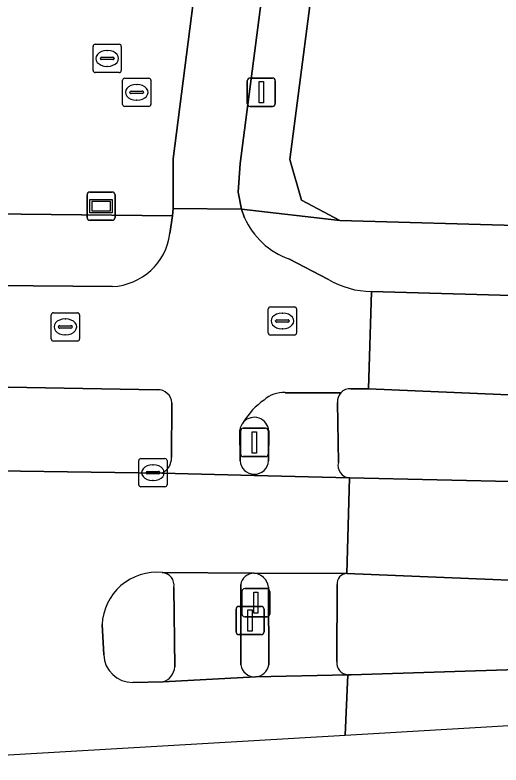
# Model space of a CAD drawing. Extents: x 160455 to 162082, y 388339 to 389736.
# Drawn here: x 161308.29 to 161325.49, y 388340.05 to 388366.61 of the extents above; entities that cross this region are included whole.
import ezdxf

# ---------------------------------------------------------------- set-up
doc = ezdxf.new("R2010")
doc.units = 0
for name, color, linetype in [('IMGEO_Berm_groen', 7, 'Continuous'), ('IMGEO_Fietspad_gesloten', 7, 'Continuous'), ('IMGEO_Fietspad_open', 7, 'Continuous'), ('IMGEO_Kolk', 7, 'Continuous'), ('IMGEO_Lichtmast', 7, 'Continuous'), ('IMGEO_Rijbaan_regionaal_gesloten', 7, 'Continuous'), ('IMGEO_Rioolput', 7, 'Continuous'), ('IMGEO_Verkeerseiland_gesloten', 7, 'Continuous'), ('IMGEO_Verkeerseiland_open', 7, 'Continuous'), ('IMGEO_Verkeersregelinstallatiepaal', 7, 'Continuous'), ('IMGEO_Verklikker', 7, 'Continuous'), ('IMGEO_Voetpad_gesloten', 7, 'Continuous'), ('IMGEO_Voetpad_open', 7, 'Continuous')]:
    doc.layers.add(name, color=color, linetype=linetype)

msp = doc.modelspace()

# ---------------------------------------------------------------- linework, layer by layer
at = {"layer": 'IMGEO_Berm_groen'}
for points in [[(161304.302, 388365.295), (161304.185, 388363.834), (161304.188, 388361.827), (161304.198, 388359.606), (161313.857, 388359.501), (161313.891, 388359.759), (161313.89, 388361.517), (161318.056, 388394.02)], [(161322.212, 388393.79), (161318.02, 388361.496), (161318.425, 388360.053), (161319.786, 388359.333), (161333.071, 388358.95), (161340.022, 388358.636), (161346.333, 388358.306), (161360.819, 388357.477), (161360.921, 388357.506), (161361.02, 388357.544), (161361.116, 388357.59), (161361.207, 388357.645), (161361.292, 388357.708), (161361.372, 388357.778), (161361.445, 388357.855), (161361.511, 388357.939), (161361.569, 388358.027), (161361.619, 388358.121), (161361.66, 388358.219), (161361.693, 388358.32), (161361.716, 388358.423), (161361.73, 388358.529), (161361.732, 388358.554), (161362.581, 388370.831)], [(161342.565, 388352.437), (161320.806, 388353.369), (161320.177, 388353.373)], [(161319.706, 388352.886), (161319.734, 388350.759)], [(161320.132, 388350.218), (161326.339, 388350.074)]]:
    msp.add_lwpolyline(points, dxfattribs=at)
for centre, radius, start, end in [((161320.145, 388352.945), 0.43, 85.6881, 138.9102), ((161320.153, 388352.925), 0.449, 137.7374, 184.9899), ((161320.157, 388350.654), 0.436, 166.0293, 266.6527)]:
    msp.add_arc(centre, radius, start, end, dxfattribs=at)
at = {"layer": 'IMGEO_Fietspad_gesloten'}
for points in [[(161318.22, 388395.67), (161318.056, 388394.02), (161313.89, 388361.517), (161313.891, 388359.759), (161316.303, 388359.726), (161316.19, 388360.338), (161316.255, 388361.354), (161320.481, 388393.885), (161324.76, 388426.823), (161331.719, 388489.7)], [(161365.983, 388354.66), (161345.571, 388355.851), (161337.713, 388356.227), (161329.965, 388356.526), (161327.11, 388356.638), (161320.903, 388356.818), (161320.806, 388353.369), (161342.565, 388352.437), (161345.362, 388352.317), (161354.64, 388351.768), (161363.319, 388351.241)], [(161316.741, 388346.849), (161313.503, 388346.866)], [(161316.28, 388343.598), (161316.276, 388346.443)], [(161313.91, 388346.342), (161313.943, 388343.523)], [(161313.534, 388342.993), (161316.798, 388343.175)]]:
    msp.add_lwpolyline(points, dxfattribs=at)
for centre, radius, start, end in [((161313.471, 388346.421), 0.446, 349.8012, 85.8731), ((161316.765, 388346.352), 0.497, 92.7579, 169.4917), ((161313.338, 388343.567), 0.606, 288.8195, 355.8659), ((161316.774, 388343.674), 0.5, 188.7819, 272.7478)]:
    msp.add_arc(centre, radius, start, end, dxfattribs=at)
at = {"layer": 'IMGEO_Fietspad_open'}
for points in [[(161316.413, 388359.43), (161316.303, 388359.726), (161313.891, 388359.759), (161313.857, 388359.501), (161313.772, 388358.865)], [(161319.381, 388357.246), (161317.979, 388357.974)], [(161311.735, 388356.992), (161304.701, 388357.058)], [(161320.177, 388353.373), (161320.806, 388353.369), (161320.903, 388356.818)], [(161304.727, 388353.486), (161313.333, 388353.341)], [(161317.853, 388353.235), (161319.821, 388353.227)], [(161313.84, 388352.878), (161313.825, 388350.945)], [(161316.254, 388350.821), (161316.244, 388351.913)], [(161313.483, 388350.384), (161316.754, 388350.302), (161316.755, 388350.346)]]:
    msp.add_lwpolyline(points, dxfattribs=at)
for centre, radius, start, end in [((161318.884, 388360.517), 2.699, 203.7493, 250.4199), ((161311.629, 388359.151), 2.162, 272.8089, 352.3876), ((161320.925, 388359.817), 3, 239.0131, 269.5739), ((161313.343, 388352.843), 0.498, 4.0216, 91.1728), ((161320.145, 388352.945), 0.43, 85.6881, 138.9102), ((161317.782, 388352.237), 1.001, 85.9301, 132.7181), ((161318.493, 388350.94), 2.462, 124.3682, 149.2926), ((161316.759, 388351.846), 0.519, 137.5258, 172.6173), ((161313.24, 388350.917), 0.586, 294.5299, 2.735), ((161316.758, 388350.851), 0.505, 183.3644, 269.6875)]:
    msp.add_arc(centre, radius, start, end, dxfattribs=at)
at = {"layer": 'IMGEO_Kolk'}
for p, q in [((161312.745, 388350.902), (161313.597, 388350.902)), ((161312.67, 388349.976), (161312.67, 388350.828)), ((161313.158, 388350.682), (161313.183, 388350.682)), ((161313.671, 388350.828), (161313.671, 388349.976)), ((161312.929, 388350.396), (161312.929, 388350.408)), ((161312.972, 388350.445), (161313.37, 388350.445)), ((161313.413, 388350.408), (161313.413, 388350.396)), ((161313.367, 388350.359), (161312.969, 388350.359)), ((161313.181, 388350.122), (161313.156, 388350.122)), ((161313.597, 388349.902), (161312.745, 388349.902))]:
    msp.add_line(p, q, dxfattribs=at)
for points in [[(161312.745, 388350.902), (161313.597, 388350.902)], [(161312.67, 388349.976), (161312.67, 388350.828)], [(161313.671, 388350.828), (161313.671, 388349.976)], [(161313.597, 388349.902), (161312.745, 388349.902)]]:
    msp.add_lwpolyline(points, dxfattribs=at)
for centre, radius, start, end in [((161312.747, 388350.826), 0.0765, 91.552, 178.448), ((161312.747, 388350.826), 0.0765, 91.552, 178.448), ((161313.595, 388350.826), 0.0765, 1.552, 88.448), ((161313.595, 388350.826), 0.0765, 1.552, 88.448), ((161312.969, 388350.405), 0.0403, 85.8775, 175.7526), ((161312.966, 388350.395), 0.0366, 178.938, 274.7102), ((161313.37, 388350.402), 0.043, 264.8664, 352.4533), ((161313.374, 388350.407), 0.0386, 1.7309, 96.639), ((161312.747, 388349.978), 0.0765, 181.552, 268.448), ((161312.747, 388349.978), 0.0765, 181.552, 268.448), ((161313.595, 388349.978), 0.0765, 271.552, 358.448), ((161313.595, 388349.978), 0.0765, 271.552, 358.448)]:
    msp.add_arc(centre, radius, start, end, dxfattribs=at)
for centre, major_axis, ratio, start_param, end_param in [((161313.157, 388350.402), (-0.387, 0.002), 0.722429, 4.712389, 7.853982), ((161313.182, 388350.402), (-0.39, 0.002), 0.717154, 1.570796, 4.712389)]:
    msp.add_ellipse(centre, major_axis=major_axis, ratio=ratio, start_param=start_param, end_param=end_param, dxfattribs=at)
at = {"layer": 'IMGEO_Lichtmast'}
for p, q in [((161316.51, 388363.472), (161316.51, 388364.272)), ((161316.51, 388364.272), (161316.51, 388363.472)), ((161316.61, 388364.372), (161317.4, 388364.372)), ((161317.4, 388364.372), (161316.61, 388364.372)), ((161317.5, 388364.272), (161317.5, 388363.472)), ((161317.5, 388363.472), (161317.5, 388364.272)), ((161317.4, 388363.372), (161316.61, 388363.372)), ((161316.61, 388363.372), (161317.4, 388363.372)), ((161316.213, 388345.668), (161317.003, 388345.668)), ((161317.003, 388345.668), (161316.213, 388345.668)), ((161316.113, 388344.768), (161316.113, 388345.568)), ((161316.113, 388345.568), (161316.113, 388344.768)), ((161317.103, 388345.568), (161317.103, 388344.768)), ((161317.103, 388344.768), (161317.103, 388345.568)), ((161317.003, 388344.668), (161316.213, 388344.668)), ((161316.213, 388344.668), (161317.003, 388344.668))]:
    msp.add_line(p, q, dxfattribs=at)
for points in [[(161316.93, 388364.247), (161317.08, 388364.247), (161317.08, 388363.497), (161316.93, 388363.497), (161316.93, 388364.247)], [(161316.533, 388345.543), (161316.683, 388345.543), (161316.683, 388344.793), (161316.533, 388344.793), (161316.533, 388345.543)]]:
    msp.add_lwpolyline(points, dxfattribs=at)
for centre, start, end in [((161316.61, 388364.272), 90, 180), ((161316.61, 388364.272), 90, 180), ((161317.4, 388364.272), 0, 90), ((161317.4, 388364.272), 360, 90), ((161316.61, 388363.472), 180, 270), ((161316.61, 388363.472), 180, 270), ((161317.4, 388363.472), 270, 0), ((161317.4, 388363.472), 270, 0), ((161316.213, 388345.568), 90, 180), ((161316.213, 388345.568), 90, 180), ((161317.003, 388345.568), 0, 90), ((161317.003, 388345.568), 360, 90), ((161316.213, 388344.768), 180, 270), ((161316.213, 388344.768), 180, 270), ((161317.003, 388344.768), 270, 0), ((161317.003, 388344.768), 270, 0)]:
    msp.add_arc(centre, 0.1, start, end, dxfattribs=at)
at = {"layer": 'IMGEO_Rijbaan_regionaal_gesloten'}
for points in [[(161313.503, 388346.866), (161316.741, 388346.849), (161320.032, 388346.835), (161320.132, 388350.218), (161316.754, 388350.302), (161313.483, 388350.384), (161305.126, 388350.504)], [(161326.339, 388350.074), (161320.132, 388350.218), (161320.032, 388346.835), (161341.857, 388345.937)], [(161341.848, 388343.942), (161320.186, 388343.251), (161320.066, 388343.246), (161319.969, 388341.111), (161340.963, 388342.346), (161621.218, 388342.469), (161666.576, 388349.892)], [(161311.427, 388343.953), (161311.369, 388345.022)], [(161319.969, 388341.111), (161320.066, 388343.246), (161316.798, 388343.175), (161313.534, 388342.993), (161312.463, 388342.975)], [(161291.07, 388342.919), (161287.79, 388343.036), (161287.926, 388340.831), (161301.985, 388340.053), (161319.969, 388341.111)]]:
    msp.add_lwpolyline(points, dxfattribs=at)
for centre, radius, start, end in [((161313.31, 388344.932), 1.943, 84.3058, 177.3551), ((161312.446, 388343.995), 1.02, 182.3416, 270.9575)]:
    msp.add_arc(centre, radius, start, end, dxfattribs=at)
at = {"layer": 'IMGEO_Rioolput'}
for p, q in [((161311.125, 388365.568), (161311.977, 388365.568)), ((161311.05, 388364.642), (161311.05, 388365.494)), ((161311.538, 388365.348), (161311.563, 388365.348)), ((161312.051, 388365.494), (161312.051, 388364.642)), ((161311.309, 388365.062), (161311.309, 388365.074)), ((161311.747, 388365.025), (161311.349, 388365.025)), ((161311.352, 388365.111), (161311.75, 388365.111)), ((161311.793, 388365.074), (161311.793, 388365.062)), ((161311.561, 388364.788), (161311.536, 388364.788)), ((161311.977, 388364.568), (161311.125, 388364.568)), ((161312.095, 388363.442), (161312.095, 388364.294)), ((161312.17, 388364.368), (161313.022, 388364.368)), ((161313.096, 388364.294), (161313.096, 388363.442)), ((161312.583, 388364.148), (161312.608, 388364.148)), ((161312.354, 388363.862), (161312.354, 388363.874)), ((161312.792, 388363.825), (161312.394, 388363.825)), ((161312.397, 388363.911), (161312.795, 388363.911)), ((161312.838, 388363.874), (161312.838, 388363.862)), ((161312.606, 388363.588), (161312.581, 388363.588)), ((161313.022, 388363.368), (161312.17, 388363.368)), ((161317.33, 388356.273), (161318.182, 388356.273)), ((161309.57, 388355.138), (161309.57, 388355.99)), ((161309.645, 388356.064), (161310.497, 388356.064)), ((161310.571, 388355.99), (161310.571, 388355.138)), ((161317.255, 388355.347), (161317.255, 388356.199)), ((161317.743, 388356.053), (161317.768, 388356.053)), ((161318.256, 388356.199), (161318.256, 388355.347)), ((161310.058, 388355.844), (161310.083, 388355.844)), ((161317.514, 388355.767), (161317.514, 388355.779)), ((161317.952, 388355.73), (161317.554, 388355.73)), ((161317.557, 388355.816), (161317.955, 388355.816)), ((161317.998, 388355.779), (161317.998, 388355.767)), ((161309.829, 388355.558), (161309.829, 388355.57)), ((161310.267, 388355.521), (161309.869, 388355.521)), ((161309.872, 388355.607), (161310.27, 388355.607)), ((161310.313, 388355.57), (161310.313, 388355.558)), ((161317.766, 388355.493), (161317.741, 388355.493)), ((161310.081, 388355.284), (161310.056, 388355.284)), ((161318.182, 388355.273), (161317.33, 388355.273)), ((161310.497, 388355.064), (161309.645, 388355.064))]:
    msp.add_line(p, q, dxfattribs=at)
for points in [[(161311.125, 388365.568), (161311.977, 388365.568)], [(161311.05, 388364.642), (161311.05, 388365.494)], [(161312.051, 388365.494), (161312.051, 388364.642)], [(161311.977, 388364.568), (161311.125, 388364.568)], [(161312.095, 388363.442), (161312.095, 388364.294)], [(161312.17, 388364.368), (161313.022, 388364.368)], [(161313.096, 388364.294), (161313.096, 388363.442)], [(161313.022, 388363.368), (161312.17, 388363.368)], [(161317.33, 388356.273), (161318.182, 388356.273)], [(161309.57, 388355.138), (161309.57, 388355.99)], [(161309.645, 388356.064), (161310.497, 388356.064)], [(161310.571, 388355.99), (161310.571, 388355.138)], [(161317.255, 388355.347), (161317.255, 388356.199)], [(161318.256, 388356.199), (161318.256, 388355.347)], [(161318.182, 388355.273), (161317.33, 388355.273)], [(161310.497, 388355.064), (161309.645, 388355.064)]]:
    msp.add_lwpolyline(points, dxfattribs=at)
for centre, radius, start, end in [((161311.127, 388365.492), 0.0765, 91.552, 178.448), ((161311.127, 388365.492), 0.0765, 91.552, 178.448), ((161311.975, 388365.492), 0.0765, 1.552, 88.448), ((161311.975, 388365.492), 0.0765, 1.552, 88.448), ((161311.349, 388365.071), 0.0403, 85.8775, 175.7526), ((161311.346, 388365.061), 0.0366, 178.938, 274.7102), ((161311.75, 388365.068), 0.043, 264.8664, 352.4533), ((161311.754, 388365.073), 0.0386, 1.7309, 96.639), ((161311.127, 388364.644), 0.0765, 181.552, 268.448), ((161311.127, 388364.644), 0.0765, 181.552, 268.448), ((161311.975, 388364.644), 0.0765, 271.552, 358.448), ((161311.975, 388364.644), 0.0765, 271.552, 358.448), ((161312.172, 388364.292), 0.0765, 91.552, 178.448), ((161312.172, 388364.292), 0.0765, 91.552, 178.448), ((161313.02, 388364.292), 0.0765, 1.552, 88.448), ((161313.02, 388364.292), 0.0765, 1.552, 88.448), ((161312.394, 388363.871), 0.0403, 85.8775, 175.7526), ((161312.391, 388363.861), 0.0366, 178.938, 274.7102), ((161312.795, 388363.868), 0.043, 264.8664, 352.4533), ((161312.799, 388363.873), 0.0386, 1.7309, 96.639), ((161312.172, 388363.444), 0.0765, 181.552, 268.448), ((161312.172, 388363.444), 0.0765, 181.552, 268.448), ((161313.02, 388363.444), 0.0765, 271.552, 358.448), ((161313.02, 388363.444), 0.0765, 271.552, 358.448), ((161317.332, 388356.197), 0.0765, 91.552, 178.448), ((161317.332, 388356.197), 0.0765, 91.552, 178.448), ((161318.18, 388356.197), 0.0765, 1.552, 88.448), ((161318.18, 388356.197), 0.0765, 1.552, 88.448), ((161309.647, 388355.988), 0.0765, 91.552, 178.448), ((161309.647, 388355.988), 0.0765, 91.552, 178.448), ((161310.495, 388355.988), 0.0765, 1.552, 88.448), ((161310.495, 388355.988), 0.0765, 1.552, 88.448), ((161317.554, 388355.776), 0.0403, 85.8775, 175.7526), ((161317.551, 388355.766), 0.0366, 178.938, 274.7102), ((161317.955, 388355.773), 0.043, 264.8664, 352.4533), ((161317.959, 388355.778), 0.0386, 1.7309, 96.639), ((161309.869, 388355.567), 0.0403, 85.8775, 175.7526), ((161309.866, 388355.557), 0.0366, 178.938, 274.7102), ((161310.27, 388355.564), 0.043, 264.8664, 352.4533), ((161310.274, 388355.569), 0.0386, 1.7309, 96.639), ((161317.332, 388355.349), 0.0765, 181.552, 268.448), ((161317.332, 388355.349), 0.0765, 181.552, 268.448), ((161318.18, 388355.349), 0.0765, 271.552, 358.448), ((161318.18, 388355.349), 0.0765, 271.552, 358.448), ((161309.647, 388355.14), 0.0765, 181.552, 268.448), ((161309.647, 388355.14), 0.0765, 181.552, 268.448), ((161310.495, 388355.14), 0.0765, 271.552, 358.448), ((161310.495, 388355.14), 0.0765, 271.552, 358.448)]:
    msp.add_arc(centre, radius, start, end, dxfattribs=at)
for centre, major_axis, ratio, start_param, end_param in [((161311.537, 388365.068), (-0.387, 0.002), 0.722429, 4.712389, 7.853982), ((161311.562, 388365.068), (-0.39, 0.002), 0.717154, 1.570796, 4.712389), ((161312.582, 388363.868), (-0.387, 0.002), 0.722429, 4.712389, 7.853982), ((161312.607, 388363.868), (-0.39, 0.002), 0.717154, 1.570796, 4.712389), ((161317.742, 388355.773), (-0.387, 0.002), 0.722429, 4.712389, 7.853982), ((161317.767, 388355.773), (-0.39, 0.002), 0.717154, 1.570796, 4.712389), ((161310.057, 388355.564), (-0.387, 0.002), 0.722429, 4.712389, 7.853982), ((161310.082, 388355.564), (-0.39, 0.002), 0.717154, 1.570796, 4.712389)]:
    msp.add_ellipse(centre, major_axis=major_axis, ratio=ratio, start_param=start_param, end_param=end_param, dxfattribs=at)
at = {"layer": 'IMGEO_Verkeerseiland_gesloten'}
for points in [[(161316.276, 388346.443), (161316.28, 388343.598)], [(161313.943, 388343.523), (161313.91, 388346.342)], [(161317.272, 388343.6), (161317.26, 388346.352)], [(161311.369, 388345.022), (161311.427, 388343.953)], [(161312.463, 388342.975), (161313.534, 388342.993)]]:
    msp.add_lwpolyline(points, dxfattribs=at)
for centre, radius, start, end in [((161313.31, 388344.932), 1.943, 84.3058, 177.3551), ((161313.471, 388346.421), 0.446, 349.8012, 85.8731), ((161316.765, 388346.352), 0.497, 92.7579, 169.4917), ((161316.7, 388346.287), 0.563, 6.6186, 85.8623), ((161312.446, 388343.995), 1.02, 182.3416, 270.9575), ((161313.338, 388343.567), 0.606, 288.8195, 355.8659), ((161316.774, 388343.674), 0.5, 188.7819, 272.7478), ((161316.775, 388343.677), 0.503, 272.5836, 351.1767)]:
    msp.add_arc(centre, radius, start, end, dxfattribs=at)
at = {"layer": 'IMGEO_Verkeerseiland_open'}
for points in [[(161313.333, 388353.341), (161304.727, 388353.486)], [(161313.825, 388350.945), (161313.84, 388352.878)], [(161316.244, 388351.913), (161316.254, 388350.821)], [(161317.262, 388350.821), (161317.268, 388351.884)], [(161305.126, 388350.504), (161313.483, 388350.384)], [(161341.857, 388345.937), (161320.032, 388346.835)], [(161319.695, 388346.446), (161319.681, 388343.72)], [(161320.066, 388343.246), (161320.186, 388343.251), (161341.848, 388343.942)]]:
    msp.add_lwpolyline(points, dxfattribs=at)
for centre, radius, start, end in [((161313.343, 388352.843), 0.498, 4.0216, 91.1728), ((161316.755, 388351.849), 0.514, 3.926, 137.4024), ((161316.759, 388351.846), 0.519, 137.5258, 172.6173), ((161313.24, 388350.917), 0.586, 294.5299, 2.735), ((161316.758, 388350.851), 0.505, 183.3644, 269.6875), ((161316.758, 388350.85), 0.504, 269.6072, 356.66), ((161320.045, 388346.484), 0.352, 92.0595, 186.1342), ((161320.109, 388343.675), 0.431, 173.9491, 264.2204)]:
    msp.add_arc(centre, radius, start, end, dxfattribs=at)
at = {"layer": 'IMGEO_Verkeersregelinstallatiepaal'}
for p, q in [((161316.368, 388351.973), (161317.158, 388351.973)), ((161317.158, 388351.973), (161316.368, 388351.973)), ((161316.268, 388351.073), (161316.268, 388351.873)), ((161316.268, 388351.873), (161316.268, 388351.073)), ((161317.258, 388351.873), (161317.258, 388351.073)), ((161317.258, 388351.073), (161317.258, 388351.873)), ((161317.158, 388350.973), (161316.368, 388350.973)), ((161316.368, 388350.973), (161317.158, 388350.973)), ((161316.318, 388345.399), (161316.318, 388346.199)), ((161316.318, 388346.199), (161316.318, 388345.399)), ((161316.418, 388346.299), (161317.208, 388346.299)), ((161317.208, 388346.299), (161316.418, 388346.299)), ((161317.308, 388346.199), (161317.308, 388345.399)), ((161317.308, 388345.399), (161317.308, 388346.199)), ((161317.208, 388345.299), (161316.418, 388345.299)), ((161316.418, 388345.299), (161317.208, 388345.299))]:
    msp.add_line(p, q, dxfattribs=at)
for points in [[(161316.688, 388351.848), (161316.838, 388351.848), (161316.838, 388351.098), (161316.688, 388351.098), (161316.688, 388351.848)], [(161316.738, 388346.174), (161316.888, 388346.174), (161316.888, 388345.424), (161316.738, 388345.424), (161316.738, 388346.174)]]:
    msp.add_lwpolyline(points, dxfattribs=at)
for centre, start, end in [((161316.368, 388351.873), 90, 180), ((161316.368, 388351.873), 90, 180), ((161317.158, 388351.873), 0, 90), ((161317.158, 388351.873), 360, 90), ((161316.368, 388351.073), 180, 270), ((161316.368, 388351.073), 180, 270), ((161317.158, 388351.073), 270, 0), ((161317.158, 388351.073), 270, 0), ((161316.418, 388346.199), 90, 180), ((161316.418, 388346.199), 90, 180), ((161317.208, 388346.199), 0, 90), ((161317.208, 388346.199), 360, 90), ((161316.418, 388345.399), 180, 270), ((161316.418, 388345.399), 180, 270), ((161317.208, 388345.399), 270, 0), ((161317.208, 388345.399), 270, 0)]:
    msp.add_arc(centre, 0.1, start, end, dxfattribs=at)
at = {"layer": 'IMGEO_Verklikker'}
for p, q in [((161310.84, 388359.437), (161310.84, 388360.237)), ((161310.84, 388360.237), (161310.84, 388359.437)), ((161310.94, 388360.337), (161311.73, 388360.337)), ((161311.73, 388360.337), (161310.94, 388360.337)), ((161311.83, 388360.237), (161311.83, 388359.437)), ((161311.83, 388359.437), (161311.83, 388360.237)), ((161311.73, 388359.337), (161310.94, 388359.337)), ((161310.94, 388359.337), (161311.73, 388359.337))]:
    msp.add_line(p, q, dxfattribs=at)
for points in [[(161310.941, 388360.069), (161311.729, 388360.069), (161311.729, 388359.605), (161310.941, 388359.605), (161310.941, 388360.069)], [(161311.006, 388360.004), (161311.006, 388359.67), (161311.664, 388359.67), (161311.664, 388360.004), (161311.006, 388360.004)]]:
    msp.add_lwpolyline(points, dxfattribs=at)
for centre, start, end in [((161310.94, 388360.237), 90, 180), ((161310.94, 388360.237), 90, 180), ((161311.73, 388360.237), 0, 90), ((161311.73, 388360.237), 360, 90), ((161310.94, 388359.437), 180, 270), ((161310.94, 388359.437), 180, 270), ((161311.73, 388359.437), 270, 0), ((161311.73, 388359.437), 270, 0)]:
    msp.add_arc(centre, 0.1, start, end, dxfattribs=at)
at = {"layer": 'IMGEO_Voetpad_gesloten'}
for points in [[(161320.032, 388346.835), (161316.741, 388346.849)], [(161319.681, 388343.72), (161319.695, 388346.446)], [(161317.26, 388346.352), (161317.272, 388343.6)], [(161316.798, 388343.175), (161320.066, 388343.246)]]:
    msp.add_lwpolyline(points, dxfattribs=at)
for centre, radius, start, end in [((161316.7, 388346.287), 0.563, 6.6186, 85.8623), ((161320.045, 388346.484), 0.352, 92.0595, 186.1342), ((161316.775, 388343.677), 0.503, 272.5836, 351.1767), ((161320.109, 388343.675), 0.431, 173.9491, 264.2204)]:
    msp.add_arc(centre, radius, start, end, dxfattribs=at)
at = {"layer": 'IMGEO_Voetpad_open'}
for points in [[(161331.719, 388489.7), (161324.76, 388426.823), (161320.481, 388393.885), (161316.255, 388361.354), (161316.19, 388360.338), (161316.303, 388359.726), (161319.786, 388359.333), (161318.425, 388360.053), (161318.02, 388361.496), (161322.212, 388393.79), (161324.364, 388410.363), (161324.604, 388412.213), (161325.863, 388421.649), (161326.329, 388425.146), (161326.688, 388428.367)], [(161360.819, 388357.477), (161346.333, 388358.306), (161340.022, 388358.636), (161333.071, 388358.95), (161319.786, 388359.333), (161316.303, 388359.726), (161316.413, 388359.43)], [(161313.772, 388358.865), (161313.857, 388359.501), (161304.198, 388359.606), (161304.192, 388357.629), (161304.194, 388357.49)], [(161317.979, 388357.974), (161319.381, 388357.246)], [(161304.701, 388357.058), (161311.735, 388356.992)], [(161320.903, 388356.818), (161327.11, 388356.638), (161329.965, 388356.526), (161337.713, 388356.227), (161345.571, 388355.851), (161365.983, 388354.66)], [(161319.821, 388353.227), (161317.853, 388353.235)], [(161319.734, 388350.759), (161319.706, 388352.886)], [(161317.268, 388351.884), (161317.262, 388350.821)], [(161316.755, 388350.346), (161316.754, 388350.302), (161320.132, 388350.218)]]:
    msp.add_lwpolyline(points, dxfattribs=at)
for centre, radius, start, end in [((161318.884, 388360.517), 2.699, 203.7493, 250.4199), ((161311.629, 388359.151), 2.162, 272.8089, 352.3876), ((161320.925, 388359.817), 3, 239.0131, 269.5739), ((161317.782, 388352.237), 1.001, 85.9301, 132.7181), ((161320.153, 388352.925), 0.449, 137.7374, 184.9899), ((161318.493, 388350.94), 2.462, 124.3682, 149.2926), ((161316.755, 388351.849), 0.514, 3.926, 137.4024), ((161316.758, 388350.85), 0.504, 269.6072, 356.66), ((161320.157, 388350.654), 0.436, 166.0293, 266.6527)]:
    msp.add_arc(centre, radius, start, end, dxfattribs=at)

doc.saveas('drawing.dxf')
